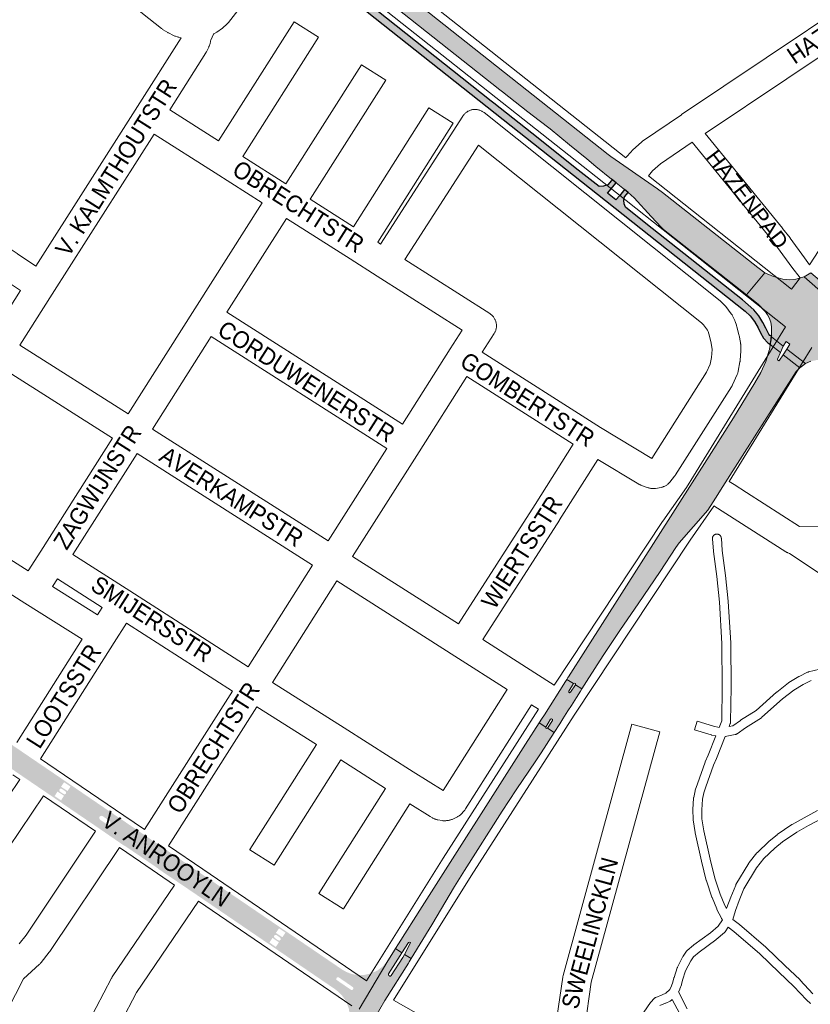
# Paper-space layout 'Layout1' of a CAD drawing. Header units: metres. Extents: x 123097 to 144122, y 392739 to 407589.
# Tile 402 of 510: x 135134 to 135491, y 399387 to 399831. Entities that reach past the tile are written whole.
import ezdxf
from ezdxf.enums import TextEntityAlignment as Align

# ---------------------------------------------------------------- set-up
doc = ezdxf.new("R2010")
doc.units = ezdxf.units.M
doc.header["$MEASUREMENT"] = 0
for name, color, linetype, lineweight in [('gs-anno-wegen algemeen tekst', 7, 'Continuous', 0), ('gs-knt-aanvullende hoofdweg', 7, 'Continuous', 0), ('gs-knt-fietspaden', 7, 'Continuous', 0), ('gs-knt-hoofdweg', 7, 'Continuous', 0), ('gs-knt-paden', 7, 'Continuous', 0), ('gs-knt-wegen algemeen', 7, 'Continuous', 0), ('ir-ARC-asfalt-hoofdwegen-te inspecteren', 5, 'Continuous', 0), ('ir-ARC-fietspaden naastliggend- te inspecteren', 1, 'Continuous', 0)]:
    doc.layers.add(name, color=color, linetype=linetype, lineweight=lineweight)
doc.styles.add('Style-Arial', font='arial.ttf')

psp = doc.layouts.get("Layout1")

# ---------------------------------------------------------------- hatches: boundary and pattern name
at = {"layer": 'ir-ARC-asfalt-hoofdwegen-te inspecteren', "linetype": 'Continuous', "lineweight": 13}
for points in [[(135406.86, 399754.231), (135408.412, 399752.86), (135411.229, 399750.414), (135418.911, 399742.021), (135423.481, 399737.028), (135424.432, 399736.128), (135461.896, 399706.684), (135470.169, 399716.668), (135466.95, 399719), (135423.984, 399752.82), (135421.666, 399754.538), (135400.677, 399769.129), (135400.064, 399769.528), (135399.481, 399769.961), (135268.482, 399873.757), (135262.585, 399866.216), (135265.148, 399865.665), (135267.57, 399864.663), (135269.774, 399863.244), (135277.15, 399857.403), (135350.573, 399799.234), (135351.749, 399798.302), (135363.159, 399789.253), (135368.329, 399785.374), (135373.219, 399781.515), (135381.981, 399774.42), (135389.781, 399768.032), (135393.959, 399764.611), (135401.01, 399758.939), (135403.047, 399757.285)], [(135498.627, 399677.118), (135508.046, 399689.583), (135506.961, 399690.774), (135505.411, 399693.267), (135504.406, 399696.026), (135503.988, 399698.932), (135503.982, 399699.906), (135504.042, 399700.77), (135499.103, 399704.936), (135497.897, 399703.597), (135497.311, 399703.137), (135496.683, 399702.735), (135496.351, 399702.672), (135496.051, 399702.826), (135495.91, 399703.133), (135495.988, 399703.462), (135497.715, 399706.174), (135487.851, 399714.864), (135484.164, 399713.724), (135481.194, 399713.455), (135478.22, 399713.678), (135474.107, 399714.937), (135470.169, 399716.668), (135461.896, 399706.684), (135467.323, 399702.302), (135470.425, 399699.032), (135471.369, 399697.718), (135472.116, 399696.283), (135472.774, 399694.288), (135473.181, 399692.228), (135473.186, 399688.561), (135473.104, 399687.711), (135478.452, 399683.471), (135479.772, 399685.593), (135481.416, 399684.438), (135479.986, 399682.208), (135488.473, 399675.666), (135490.877, 399676.687), (135493.431, 399677.232), (135496.042, 399677.282)], [(135499.599, 399709.163), (135490.954, 399716.623), (135489.445, 399715.668), (135487.851, 399714.864), (135497.715, 399706.174)], [(135472.601, 399684.258), (135477.209, 399680.597), (135478.452, 399683.471), (135473.104, 399687.711), (135472.978, 399686.394)], [(135488.473, 399675.666), (135479.986, 399682.208), (135478.407, 399679.662), (135485.927, 399673.748), (135487.062, 399674.685)], [(135385.151, 399524.991), (135386.998, 399527.884), (135387.594, 399528.822), (135384.693, 399530.756), (135382.523, 399527.305), (135382.073, 399527.071), (135381.641, 399527.338), (135381.648, 399527.845), (135383.822, 399531.24), (135380.82, 399533.12), (135380.232, 399532.197), (135370.691, 399517.22), (135369.364, 399515.136), (135368.334, 399513.517), (135371.281, 399511.641), (135373.5, 399515.152), (135373.918, 399515.316), (135374.312, 399515.101), (135374.401, 399514.661), (135372.11, 399511.091), (135375.096, 399509.18), (135377.623, 399513.129), (135378.991, 399515.301), (135381.321, 399518.971), (135382.851, 399521.361)], [(135362.18, 399503.85), (135315.622, 399430.729), (135304.825, 399413.772), (135303.48, 399411.659), (135306.35, 399409.776), (135309.434, 399414.342), (135309.806, 399414.627), (135310.213, 399414.395), (135310.157, 399413.93), (135307.617, 399408.992), (135310.583, 399407.157), (135319.861, 399422.38), (135330.061, 399439.66), (135334.581, 399446.93), (135351.601, 399473.71), (135357.891, 399483.29), (135366.763, 399496.374), (135369.222, 399500), (135375.096, 399509.18), (135372.11, 399511.091), (135371.683, 399510.935), (135371.304, 399511.187), (135371.281, 399511.641), (135368.334, 399513.517)], [(135310.583, 399407.157), (135307.617, 399408.992), (135306.829, 399407.693), (135301.615, 399399.477), (135301.313, 399399.252), (135300.939, 399399.294), (135300.507, 399399.576), (135300.293, 399399.895), (135300.367, 399400.272), (135305.549, 399408.486), (135306.35, 399409.776), (135303.48, 399411.659), (135302.593, 399410.266), (135300.005, 399406.203), (135287.2, 399384.331), (135282.507, 399376.316), (135285.511, 399374.78), (135286.641, 399376.93), (135287.371, 399378.28), (135288.671, 399377.59), (135287.96, 399376.24), (135286.841, 399374.11), (135289.951, 399372.52), (135291.151, 399374.77), (135294.204, 399380.353), (135298.742, 399388.267), (135309.321, 399405.093), (135309.719, 399405.741)]]:
    psp.add_hatch(color=5, dxfattribs=at).paths.add_polyline_path(points, flags=0)
at = {"layer": 'ir-ARC-asfalt-hoofdwegen-te inspecteren', "linetype": 'Continuous', "lineweight": 13, "extrusion": (0, 0, -1)}
psp.add_hatch(color=5, dxfattribs=at).paths.add_polyline_path([(-135389.248, 399546.344), (-135381.537, 399534.245), (-135381.334, 399533.926), (-135380.82, 399533.12), (-135383.822, 399531.24), (-135384.249, 399531.493), (-135384.682, 399531.252), (-135384.693, 399530.756), (-135387.594, 399528.822), (-135389.757, 399532.228), (-135393.472, 399538.112), (-135397.242, 399543.967), (-135405.027, 399555.703), (-135413.024, 399567.296), (-135422.935, 399581.839), (-135429.938, 399592.651), (-135431.478, 399594.729), (-135444.433, 399609.545), (-135446.833, 399613.217), (-135447.847, 399614.865), (-135451.17, 399620.126), (-135452.239, 399621.808), (-135484.248, 399672.147), (-135485.927, 399673.748), (-135478.407, 399679.662), (-135476.814, 399677.197), (-135476.395, 399676.926), (-135475.948, 399677.148), (-135475.908, 399677.645), (-135477.209, 399680.597), (-135472.601, 399684.258), (-135472.552, 399683.983), (-135472.192, 399682.061), (-135472.081, 399681.696), (-135470.525, 399676.555), (-135468.373, 399671.633), (-135465.655, 399667), (-135455.952, 399651.199), (-135446.073, 399635.508)], flags=0)
at = {"layer": 'ir-ARC-asfalt-hoofdwegen-te inspecteren', "linetype": 'Continuous', "lineweight": 13}
h = psp.add_hatch(color=5, dxfattribs=at)
h.paths.add_polyline_path([(135281.386, 399374.4), (135282.539, 399377.626), (135282.92, 399381.031), (135282.508, 399384.432), (135281.326, 399387.647), (135281.002, 399388.253), (135279.143, 399390.81), (135276.815, 399392.947), (135276.564, 399393.126), (135259.866, 399404.522), (135259.28, 399404.922), (135242.026, 399416.689), (135222.24, 399430.184), (135213.239, 399436.316), (135208.66, 399439.435), (135207.434, 399440.27), (135199.655, 399445.494), (135198.744, 399446.125), (135196.741, 399447.512), (135195.776, 399448.252), (135181.89, 399457.713), (135180.841, 399458.294), (135180.4, 399458.59), (135177.959, 399460.262), (135168.745, 399466.615), (135155.073, 399475.923), (135153.819, 399476.777), (135145.845, 399482.206), (135143.377, 399483.886), (135136.135, 399488.817), (135111.402, 399505.655), (135106.033, 399509.31), (135102.075, 399512.017), (135097.316, 399515.26), (135095.378, 399516.58), (135092.106, 399518.809), (135084.583, 399523.934), (135077.069, 399528.986), (135074.057, 399530.952), (135071.005, 399532.854), (135075.675, 399540.569), (135078.438, 399538.871), (135097.355, 399526.197), (135100.998, 399523.683), (135108.145, 399518.788), (135111.336, 399516.597), (135124.512, 399507.649), (135134.393, 399500.926), (135138.544, 399498.101), (135148.345, 399491.432), (135173.644, 399474.175), (135176.173, 399472.46), (135181.926, 399468.575), (135185.221, 399466.339), (135192.057, 399461.685), (135196.762, 399458.482), (135205.75, 399452.363), (135206.277, 399452.004), (135279.451, 399402.2), (135281.37, 399401.103), (135283.431, 399400.305), (135284.766, 399399.967), (135286.127, 399399.753), (135289.337, 399399.754), (135292.472, 399400.448), (135295.383, 399401.801), (135297.934, 399403.75), (135300.005, 399406.203), (135287.2, 399384.331), (135282.507, 399376.316)])
h.paths.add_polyline_path([(135251.173, 399415.272), (135250.608, 399415.395), (135248.931, 399416.525), (135248.63, 399417.207), (135249.061, 399417.815), (135249.804, 399417.757), (135251.457, 399416.636), (135251.777, 399416.154), (135251.659, 399415.587)], flags=16)
h.paths.add_polyline_path([(135154.328, 399481.286), (135153.77, 399481.408), (135152.075, 399482.561), (135151.788, 399483.218), (135152.191, 399483.811), (135152.908, 399483.785), (135154.603, 399482.631), (135154.921, 399482.157), (135154.806, 399481.597)], flags=16)
h.paths.add_polyline_path([(135174.114, 399467.541), (135173.349, 399467.716), (135172.922, 399468.005), (135170.699, 399469.513), (135170.266, 399469.807), (135169.844, 399470.442), (135169.998, 399471.188), (135170.636, 399471.604), (135171.381, 399471.444), (135171.823, 399471.147), (135174.035, 399469.663), (135174.456, 399469.381), (135174.914, 399468.743), (135174.771, 399467.971)], flags=16)
h.paths.add_polyline_path([(135283.621, 399392.93), (135282.303, 399393.834), (135280.31, 399395.2), (135276.898, 399397.539), (135276.819, 399398.145), (135277.173, 399398.644), (135277.771, 399398.77), (135281.131, 399396.454), (135283.127, 399395.079), (135284.389, 399394.209), (135284.53, 399393.612), (135284.215, 399393.086)], flags=16)
h.paths.add_polyline_path([(135252.472, 399416.789), (135249.567, 399418.754), (135250.966, 399420.822), (135253.871, 399418.857)], flags=16)
h.paths.add_polyline_path([(135249.533, 399412.445), (135246.628, 399414.41), (135248.027, 399416.478), (135250.932, 399414.513)], flags=16)
h.paths.add_polyline_path([(135155.567, 399482.763), (135152.637, 399484.676), (135153.972, 399486.721), (135156.902, 399484.808)], flags=16)
h.paths.add_polyline_path([(135152.65, 399478.564), (135149.72, 399480.477), (135151.055, 399482.522), (135153.985, 399480.609)], flags=16)
at = {"layer": 'ir-ARC-fietspaden naastliggend- te inspecteren', "linetype": 'Continuous', "lineweight": 30}
psp.add_hatch(color=1, dxfattribs=at).paths.add_polyline_path([(135401.01, 399758.939), (135401.159, 399758.588), (135400.993, 399758.244), (135399.342, 399756.297), (135397.419, 399755.687), (135395.407, 399755.527), (135385.981, 399762.982), (135365.019, 399779.561), (135347.865, 399793.171), (135346.69, 399794.104), (135265.282, 399858.694), (135257.672, 399864.732), (135257.404, 399864.964), (135255.42, 399862.556), (135394.717, 399752.143), (135461.332, 399699.363), (135463.593, 399697.124), (135465.515, 399694.588), (135467.058, 399691.806), (135468.113, 399689.553), (135469.536, 399687.083), (135471.515, 399685.031), (135472.337, 399684.467), (135472.552, 399683.983), (135472.978, 399686.394), (135473.186, 399688.561), (135472.837, 399688.168), (135472.334, 399688.322), (135471.898, 399688.991), (135470.512, 399691.59), (135469.272, 399694.186), (135467.43, 399697.145), (135465.221, 399699.841), (135462.683, 399702.229), (135460.011, 399704.347), (135416.506, 399738.829), (135407.233, 399746.179), (135406.644, 399747.704), (135406.511, 399749.333), (135406.843, 399750.934), (135408.412, 399752.86), (135406.86, 399754.231), (135404.679, 399751.469), (135402.915, 399749.599), (135399.223, 399752.559), (135403.047, 399757.285)], flags=0)

# ---------------------------------------------------------------- linework, layer by layer
at = {"layer": 'gs-knt-aanvullende hoofdweg', "color": 7, "linetype": 'Continuous', "flags": 128}
for points in [[(135094.759, 400021.005), (135107.459, 400008.534), (135113.864, 400001.632), (135117.091, 399999.127), (135117.202, 399999.039), (135127.978, 399990.341), (135128.103, 399990.237), (135149.273, 399972.379), (135149.397, 399972.273), (135159.595, 399963.284), (135204.735, 399928.629), (135204.777, 399928.596), (135233.467, 399906.246), (135233.514, 399906.21), (135262.026, 399883.633), (135407.416, 399768.506)], [(135479.467, 399692.296), (135403.189, 399752.694), (135257.855, 399867.777)], [(135417.632, 399760.416), (135482.179, 399709.306)], [(135375.118, 399530.546), (135423.949, 399604.364), (135424.06, 399604.527), (135434.755, 399619.807), (135438.009, 399624.897), (135473.9, 399683.246), (135479.467, 399692.296)], [(135491.359, 399682.96), (135486.693, 399675.376), (135454.117, 399622.416)], [(135447.195, 399611.388), (135447.151, 399611.323), (135436.422, 399595.995), (135384.15, 399516.976), (135337.668, 399444.463), (135302.606, 399388.325)], [(135290.382, 399397.107), (135324.952, 399452.457), (135324.999, 399452.532), (135368.013, 399519.634)]]:
    psp.add_lwpolyline(points, dxfattribs=at)
at = {"layer": 'gs-knt-fietspaden', "color": 7, "linetype": 'Continuous', "flags": 128}
for points in [[(135443.26, 399779.478), (135478.121, 399736.694), (135478.168, 399736.635), (135481.497, 399732.365), (135481.579, 399732.254), (135487.988, 399723.325), (135490.343, 399720.26)], [(135486.006, 399714.383), (135482.387, 399719.094), (135482.319, 399719.185), (135475.917, 399728.104), (135472.655, 399732.289), (135437.416, 399775.536)]]:
    psp.add_lwpolyline(points, dxfattribs=at)
at = {"layer": 'gs-knt-hoofdweg', "color": 7, "linetype": 'Continuous', "flags": 128}
for points in [[(135490.343, 399720.26), (135494.553, 399726.623)], [(135482.179, 399709.306), (135486.006, 399714.383)]]:
    psp.add_lwpolyline(points, dxfattribs=at)
at = {"layer": 'gs-knt-paden', "color": 7, "linetype": 'Continuous', "flags": 128}
psp.add_lwpolyline([(135415.539, 399383.029), (135418.578, 399387.325), (135418.627, 399387.393), (135418.679, 399387.459), (135418.734, 399387.522), (135420.158, 399389.099), (135420.221, 399389.166), (135420.288, 399389.23), (135420.357, 399389.291), (135420.429, 399389.348), (135420.503, 399389.403), (135420.58, 399389.453), (135420.659, 399389.501), (135420.74, 399389.544), (135420.823, 399389.584), (135420.908, 399389.62), (135423.818, 399390.776), (135425.475, 399391.525), (135427.304, 399393.237), (135428.06, 399394.874), (135428.645, 399396.566), (135429.125, 399398.454), (135429.145, 399398.527), (135429.168, 399398.599), (135430.654, 399403.024), (135430.679, 399403.094), (135430.706, 399403.163), (135430.736, 399403.231), (135430.769, 399403.298), (135433.208, 399408.075), (135433.248, 399408.149), (135433.29, 399408.221), (135433.336, 399408.291), (135434.813, 399410.463), (135434.864, 399410.535), (135434.918, 399410.604), (135434.975, 399410.67), (135435.034, 399410.735), (135435.097, 399410.796), (135435.162, 399410.855), (135437.905, 399413.222), (135437.972, 399413.277), (135438.04, 399413.329), (135445.674, 399418.847), (135449.109, 399421.806), (135451.072, 399424.618), (135450.662, 399425.297), (135450.632, 399425.348), (135450.603, 399425.4), (135448.51, 399429.376), (135448.48, 399429.435), (135448.452, 399429.495), (135448.426, 399429.557), (135446.303, 399434.792), (135446.284, 399434.843), (135446.282, 399434.847), (135446.281, 399434.851), (135446.262, 399434.902), (135443.775, 399442.24), (135443.751, 399442.317), (135443.73, 399442.394), (135441.538, 399451.103), (135441.524, 399451.16), (135438.701, 399463.919), (135438.69, 399463.975), (135438.68, 399464.032), (135437.762, 399469.7), (135437.751, 399469.773), (135437.744, 399469.847), (135437.739, 399469.921), (135437.736, 399469.995), (135437.68, 399474.309), (135437.681, 399474.382), (135437.684, 399474.456), (135437.991, 399479.553), (135437.997, 399479.627), (135438.005, 399479.702), (135438.017, 399479.775), (135438.031, 399479.849), (135438.681, 399482.916), (135438.698, 399482.991), (135438.719, 399483.066), (135438.742, 399483.14), (135439.689, 399485.954), (135439.7, 399485.985), (135443.175, 399495.777), (135443.2, 399495.844), (135443.227, 399495.91), (135444.582, 399499.009), (135448.013, 399507.673), (135446.086, 399508.033), (135446.011, 399508.049), (135445.936, 399508.068), (135445.861, 399508.089), (135438.452, 399510.384, -0.355173), (135438.445, 399510.395), (135439.629, 399514.218, -0.3551683), (135439.64, 399514.224), (135446.94, 399511.963), (135449.525, 399511.48), (135450.686, 399514.391), (135450.869, 399529.728), (135450.731, 399549.388), (135449.615, 399568.038), (135448.469, 399579.525), (135446.944, 399590.869), (135446.937, 399590.926), (135446.932, 399590.982), (135446.501, 399596.557), (135446.496, 399596.655), (135446.495, 399596.754), (135446.5, 399596.853), (135446.509, 399596.951), (135446.523, 399597.048), (135446.542, 399597.145), (135446.566, 399597.241), (135446.594, 399597.336), (135446.627, 399597.429), (135446.664, 399597.52), (135446.706, 399597.609), (135446.752, 399597.697), (135446.802, 399597.781), (135446.857, 399597.864), (135446.915, 399597.943), (135446.978, 399598.02), (135447.044, 399598.093), (135447.113, 399598.163), (135447.186, 399598.23), (135447.262, 399598.292), (135447.341, 399598.352), (135447.423, 399598.407), (135447.507, 399598.458), (135447.594, 399598.505), (135447.683, 399598.547), (135447.774, 399598.585), (135447.867, 399598.619), (135447.961, 399598.648), (135448.056, 399598.672), (135448.153, 399598.692), (135448.251, 399598.707), (135448.349, 399598.717), (135448.447, 399598.722), (135448.546, 399598.723), (135448.645, 399598.718), (135448.743, 399598.709), (135448.84, 399598.695), (135448.937, 399598.676), (135449.033, 399598.652), (135449.128, 399598.624), (135449.221, 399598.591), (135449.312, 399598.554), (135449.401, 399598.512), (135449.489, 399598.466), (135449.573, 399598.416), (135449.656, 399598.361), (135449.735, 399598.303), (135449.812, 399598.24), (135449.885, 399598.174), (135449.955, 399598.105), (135450.022, 399598.032), (135450.084, 399597.956), (135450.144, 399597.877), (135450.199, 399597.795), (135450.25, 399597.711), (135450.297, 399597.624), (135450.339, 399597.535), (135450.377, 399597.444), (135450.411, 399597.351), (135450.44, 399597.257), (135450.464, 399597.162), (135450.484, 399597.065), (135450.499, 399596.967), (135450.509, 399596.869), (135450.512, 399596.83), (135450.936, 399591.349), (135452.458, 399580.027), (135452.466, 399579.959), (135453.619, 399568.397), (135453.625, 399568.318), (135454.747, 399549.575), (135454.75, 399549.522), (135454.751, 399549.469), (135454.889, 399529.737), (135454.889, 399529.699), (135454.701, 399513.97), (135454.698, 399513.878), (135454.69, 399513.786), (135454.678, 399513.694), (135454.663, 399513.603), (135454.643, 399513.513), (135454.618, 399513.424), (135454.59, 399513.336), (135454.559, 399513.253), (135454.558, 399513.249), (135454.556, 399513.246)], format="xyb", dxfattribs=at)
for points in [[(135454.556, 399513.246), (135453.995, 399511.838), (135455.638, 399512.141), (135459.092, 399514.636), (135459.146, 399514.674), (135459.2, 399514.709), (135466.297, 399519.166), (135475.431, 399527.332), (135475.477, 399527.371), (135475.524, 399527.41), (135480.809, 399531.587), (135480.882, 399531.643), (135480.959, 399531.695), (135481.038, 399531.743), (135485.521, 399534.375), (135485.574, 399534.404), (135485.627, 399534.433), (135489.413, 399536.357), (135489.502, 399536.399), (135489.593, 399536.437), (135489.685, 399536.471), (135489.779, 399536.5), (135489.874, 399536.524), (135494.942, 399537.689)], [(135491.015, 399532.661), (135487.503, 399530.877), (135483.192, 399528.347), (135478.065, 399524.294), (135468.849, 399516.055), (135468.785, 399516), (135468.719, 399515.948), (135468.65, 399515.898), (135468.582, 399515.854), (135468.579, 399515.852), (135468.575, 399515.85)], [(135468.575, 399515.85), (135461.393, 399511.339), (135457.625, 399508.618), (135457.552, 399508.567), (135457.476, 399508.52), (135457.399, 399508.476), (135457.319, 399508.436), (135457.238, 399508.399), (135457.156, 399508.366), (135457.072, 399508.336), (135456.987, 399508.31), (135456.9, 399508.289), (135456.813, 399508.27), (135452.239, 399507.426), (135448.307, 399497.496), (135448.28, 399497.431), (135446.939, 399494.365), (135443.494, 399484.656), (135442.589, 399481.968), (135441.994, 399479.162), (135441.701, 399474.288), (135441.754, 399470.196), (135442.639, 399464.731), (135445.443, 399452.057), (135447.608, 399443.454), (135450.051, 399436.248), (135452.114, 399431.16), (135452.887, 399429.692), (135452.996, 399430.065), (135453.018, 399430.135), (135453.042, 399430.203), (135454.78, 399434.848), (135454.803, 399434.905), (135456.991, 399440.253), (135457.02, 399440.322), (135457.052, 399440.389), (135457.087, 399440.456), (135457.124, 399440.521), (135462.928, 399450.265), (135462.977, 399450.343), (135463.03, 399450.419), (135463.086, 399450.492), (135466.588, 399454.866), (135466.643, 399454.931), (135466.701, 399454.995), (135466.762, 399455.056), (135471.887, 399459.999), (135471.957, 399460.063), (135472.03, 399460.124), (135475.643, 399463.001), (135475.7, 399463.045), (135475.759, 399463.087), (135482.329, 399467.588), (135482.402, 399467.636), (135482.477, 399467.68), (135487.855, 399470.716), (135487.895, 399470.738), (135493.832, 399473.915)], [(135495.777, 399470.396), (135489.811, 399467.204), (135484.529, 399464.223), (135478.091, 399459.812), (135474.609, 399457.039), (135469.645, 399452.252), (135466.311, 399448.088), (135460.655, 399438.592), (135458.535, 399433.411), (135456.833, 399428.863), (135455.649, 399424.829), (135458.649, 399422.543), (135458.695, 399422.506), (135458.74, 399422.469), (135470.605, 399412.275), (135470.649, 399412.235), (135470.693, 399412.195), (135479.202, 399403.962), (135486.03, 399397.498), (135486.072, 399397.456), (135486.114, 399397.413), (135491.854, 399391.296)], [(135490.701, 399386.713), (135490.528, 399387.015), (135489.046, 399388.419), (135489.004, 399388.46), (135488.963, 399388.503), (135483.223, 399394.619), (135476.43, 399401.05), (135476.414, 399401.065), (135467.94, 399409.264), (135456.165, 399419.381), (135453.655, 399421.295), (135452.26, 399419.297), (135452.211, 399419.23), (135452.158, 399419.164), (135452.104, 399419.101), (135452.046, 399419.04), (135451.986, 399418.981), (135451.924, 399418.925), (135448.233, 399415.745), (135448.167, 399415.691), (135448.099, 399415.639), (135440.466, 399410.122), (135437.988, 399407.984), (135436.731, 399406.135), (135434.417, 399401.603), (135433.002, 399397.391), (135432.52, 399395.494), (135432.498, 399395.413), (135432.472, 399395.333), (135431.827, 399393.466), (135431.804, 399393.403), (135431.779, 399393.34), (135431.752, 399393.279), (135431.198, 399392.081), (135435.086, 399384.448)], [(135431.721, 399382.195), (135428.386, 399388.743), (135427.98, 399388.363), (135427.91, 399388.3), (135427.836, 399388.241), (135427.761, 399388.185), (135427.682, 399388.132), (135427.601, 399388.084), (135427.519, 399388.039), (135427.434, 399387.998), (135425.431, 399387.093), (135425.345, 399387.057), (135422.828, 399386.057)]]:
    psp.add_lwpolyline(points, dxfattribs=at)
at = {"layer": 'gs-knt-wegen algemeen', "color": 7, "linetype": 'Continuous', "flags": 128}
for points in [[(135407.416, 399768.506), (135407.476, 399768.579), (135409.944, 399771.409), (135410.115, 399771.598), (135410.294, 399771.78), (135410.479, 399771.954), (135414.669, 399775.751), (135414.898, 399775.948), (135415.136, 399776.136), (135415.383, 399776.312), (135432.546, 399787.967), (135432.574, 399787.986), (135546.74, 399864.634), (135546.965, 399864.778), (135547.195, 399864.913), (135560.565, 399872.38), (135560.754, 399872.481), (135568.183, 399876.315), (135571.654, 399878.321), (135626.238, 399924.209), (135632.157, 399929.962), (135635.511, 399933.861), (135637.257, 399936.798), (135637.882, 399938.163)], [(135206.872, 399822.672), (135205.77, 399822.898), (135205.492, 399822.961), (135205.218, 399823.036), (135204.947, 399823.124), (135204.26, 399823.362), (135203.974, 399823.468), (135203.694, 399823.588), (135203.42, 399823.721), (135201.178, 399824.871), (135201.027, 399824.95), (135200.879, 399825.034), (135198.706, 399826.296), (135198.44, 399826.46), (135198.181, 399826.636), (135197.931, 399826.825), (135149.94, 399864.895), (135142.908, 399870.133), (135139.486, 399872.549), (135125.885, 399849.461)], [(135255.807, 399865.145), (135228.149, 399829.608), (135227.968, 399829.385), (135227.777, 399829.17), (135227.577, 399828.964), (135227.367, 399828.768), (135225.604, 399827.181), (135225.439, 399827.036), (135225.268, 399826.898), (135225.093, 399826.765), (135223.375, 399825.508), (135223.116, 399825.328), (135222.848, 399825.16), (135221.6, 399824.421), (135221.354, 399824.283), (135220.155, 399821.663), (135220.124, 399821.356), (135220.079, 399821.049), (135220.019, 399820.744), (135219.945, 399820.443), (135219.856, 399820.145), (135219.469, 399818.95), (135219.37, 399818.666), (135219.257, 399818.386), (135219.132, 399818.112), (135218.387, 399816.578), (135218.274, 399816.356), (135218.153, 399816.139), (135218.023, 399815.927), (135201.643, 399790.186)], [(135553.776, 399853.675), (135443.26, 399779.478)], [(135141.276, 399719.575), (135187.165, 399791.686), (135206.838, 399822.602), (135206.872, 399822.672)], [(135296.82, 399729.56), (135333.921, 399787.354), (135334.095, 399787.612), (135334.281, 399787.861), (135334.48, 399788.101), (135334.689, 399788.331), (135334.909, 399788.551), (135335.14, 399788.76), (135335.38, 399788.958), (135335.629, 399789.144), (135335.887, 399789.318), (135336.153, 399789.48), (135336.426, 399789.629), (135336.706, 399789.764), (135336.993, 399789.886), (135337.284, 399789.994), (135337.581, 399790.088), (135337.882, 399790.168), (135338.186, 399790.233), (135338.493, 399790.284), (135338.802, 399790.32), (135339.113, 399790.341), (135339.424, 399790.347), (135339.735, 399790.338), (135340.045, 399790.315), (135340.354, 399790.276), (135340.661, 399790.224), (135340.965, 399790.156), (135341.265, 399790.074), (135341.561, 399789.978), (135341.852, 399789.867), (135342.137, 399789.743), (135342.416, 399789.606), (135342.689, 399789.455), (135342.953, 399789.291), (135343.21, 399789.115), (135343.458, 399788.927)], [(135343.458, 399788.927), (135449.923, 399704.03), (135450.116, 399703.869), (135450.304, 399703.701), (135450.484, 399703.526), (135451.952, 399702.047), (135452.146, 399701.843), (135452.331, 399701.631), (135452.506, 399701.411), (135455.008, 399698.135), (135455.172, 399697.91), (135455.326, 399697.679), (135455.47, 399697.441), (135455.604, 399697.197), (135455.728, 399696.947), (135456.488, 399695.325), (135456.58, 399695.12), (135456.665, 399694.911), (135456.742, 399694.7), (135457.33, 399693.008), (135457.423, 399692.72), (135457.502, 399692.428), (135458.452, 399688.572), (135458.515, 399688.289), (135459.147, 399685.123), (135459.191, 399684.88), (135459.225, 399684.635), (135459.251, 399684.389), (135459.266, 399684.142), (135459.354, 399682.191), (135459.361, 399681.925), (135459.357, 399681.659), (135459.341, 399681.394), (135459.006, 399677.083), (135458.984, 399676.849), (135458.953, 399676.616), (135458.914, 399676.385), (135458.133, 399672.229), (135458.071, 399671.935), (135457.995, 399671.643), (135457.906, 399671.356), (135457.803, 399671.074), (135457.688, 399670.796), (135455.599, 399666.077), (135455.496, 399665.857), (135455.386, 399665.641), (135455.268, 399665.429), (135455.141, 399665.222), (135429.857, 399625.409), (135429.717, 399625.198), (135429.569, 399624.992), (135429.413, 399624.792), (135427.216, 399622.09), (135427.015, 399621.855), (135426.803, 399621.629), (135426.581, 399621.414), (135426.349, 399621.209), (135426.107, 399621.016), (135425.856, 399620.835), (135425.597, 399620.665), (135425.33, 399620.508), (135425.056, 399620.364), (135424.776, 399620.233), (135424.489, 399620.116), (135424.198, 399620.013), (135423.902, 399619.923), (135423.601, 399619.847), (135423.298, 399619.786), (135420.848, 399619.353), (135420.549, 399619.308), (135420.249, 399619.276), (135419.947, 399619.258), (135419.645, 399619.254), (135419.343, 399619.265), (135419.041, 399619.289), (135418.742, 399619.327), (135418.444, 399619.379), (135418.149, 399619.445), (135417.857, 399619.525), (135417.57, 399619.618), (135414.472, 399620.699), (135414.223, 399620.792), (135413.977, 399620.895), (135413.736, 399621.008), (135413.499, 399621.131), (135413.268, 399621.263), (135394.731, 399632.388)], [(135194.653, 399779.201), (135148.659, 399706.926), (135134.092, 399684.035)], [(135243.351, 399748.182), (135222.196, 399761.657), (135194.653, 399779.201)], [(135342.686, 399680.742), (135396.05, 399646.781), (135419.188, 399632.895), (135443.89, 399671.792), (135445.476, 399675.376), (135446.053, 399678.443), (135446.33, 399682.004), (135446.282, 399683.061), (135445.775, 399685.598), (135444.932, 399689.02), (135444.555, 399690.107), (135444.235, 399690.79), (135442.414, 399693.175), (135441.51, 399694.086), (135340.98, 399774.25), (135307.802, 399722.566)], [(135437.416, 399775.536), (135423.074, 399765.796), (135419.505, 399762.563), (135417.632, 399760.416)], [(135182.9, 399653.002), (135212.935, 399700.292), (135243.351, 399748.182)], [(135254.332, 399741.188), (135227.411, 399698.8)], [(135306.644, 399648.329), (135328.208, 399682.237), (135333.591, 399690.702), (135295.297, 399715.094), (135283.075, 399722.879), (135254.332, 399741.188)], [(135104.946, 399735.399), (135109.497, 399734.702), (135109.686, 399734.67), (135109.874, 399734.632), (135113.145, 399733.932), (135113.316, 399733.893), (135113.485, 399733.849), (135116.258, 399733.097), (135116.456, 399733.04), (135116.652, 399732.977), (135120.268, 399731.746), (135120.55, 399731.642), (135120.827, 399731.526), (135126.933, 399728.796), (135127.171, 399728.684), (135127.405, 399728.562), (135129.691, 399727.309), (135129.889, 399727.196), (135130.083, 399727.076), (135132.851, 399725.295), (135132.988, 399725.205), (135141.276, 399719.575)], [(135134.283, 399708.586), (135125.74, 399714.389), (135123.233, 399716.001), (135121.378, 399717.018), (135115.787, 399719.517), (135112.651, 399720.585), (135110.246, 399721.237), (135107.334, 399721.861), (135101.036, 399722.827), (135062.019, 399728.61), (135048.611, 399730.598)], [(135307.802, 399722.566), (135346.072, 399698.189), (135346.337, 399698.011), (135346.594, 399697.82), (135346.84, 399697.616), (135347.076, 399697.401), (135347.301, 399697.175), (135347.515, 399696.938), (135347.717, 399696.69), (135347.907, 399696.433), (135348.083, 399696.167), (135348.247, 399695.893), (135348.397, 399695.611), (135348.533, 399695.322), (135348.654, 399695.027), (135348.761, 399694.726), (135348.853, 399694.42), (135348.93, 399694.11), (135348.992, 399693.796), (135349.038, 399693.481), (135349.068, 399693.163), (135349.083, 399692.843), (135349.083, 399692.524), (135349.066, 399692.205), (135349.034, 399691.887), (135348.987, 399691.571), (135348.924, 399691.258), (135348.846, 399690.949), (135348.752, 399690.643), (135348.644, 399690.343), (135348.521, 399690.048), (135348.384, 399689.76), (135348.233, 399689.478), (135348.068, 399689.205), (135342.686, 399680.742)], [(135098.495, 399652.347), (135119.612, 399685.531), (135134.283, 399708.586)], [(135227.411, 399698.8), (135306.644, 399648.329)], [(135220.43, 399687.809), (135193.887, 399646.016)], [(135299.658, 399637.343), (135220.43, 399687.809)], [(135134.092, 399684.035), (135182.9, 399653.002)], [(135175.919, 399642.012), (135127.103, 399673.051)], [(135335.7, 399669.756), (135314.135, 399635.846), (135284.113, 399588.634)], [(135383.657, 399639.235), (135335.7, 399669.756)], [(135193.887, 399646.016), (135273.131, 399595.63)], [(135143.484, 399590.942), (135175.919, 399642.012)], [(135273.131, 399595.63), (135299.658, 399637.343)], [(135331.879, 399558.145), (135366.493, 399612.08), (135383.657, 399639.235)], [(135186.906, 399635.026), (135157.957, 399589.445)], [(135266.145, 399584.644), (135186.906, 399635.026)], [(135394.731, 399632.388), (135377.487, 399605.105), (135377.463, 399605.067), (135342.854, 399551.14)], [(135454.117, 399622.416), (135456.267, 399621.046), (135461.836, 399617.496), (135461.84, 399617.494), (135461.843, 399617.492)], [(135461.843, 399617.492), (135485.828, 399602.206), (135507.948, 399602.253)], [(135088.981, 399613.145), (135137.85, 399582.072), (135143.48, 399590.936)], [(135498.769, 399578.303), (135481.279, 399589.929), (135480.584, 399590.221), (135480.331, 399590.333), (135480.083, 399590.457), (135479.84, 399590.59), (135479.603, 399590.734), (135447.195, 399611.388)], [(135162.102, 399551.221), (135136.36, 399567.59), (135081.991, 399602.161)], [(135143.48, 399590.936), (135143.482, 399590.939), (135143.484, 399590.942)], [(135143.48, 399590.936), (135143.482, 399590.939), (135143.484, 399590.942)], [(135157.957, 399589.445), (135183.683, 399573.047), (135236.995, 399538.802)], [(135284.113, 399588.634), (135331.879, 399558.145)], [(135236.995, 399538.802), (135266.145, 399584.644)], [(135148.837, 399575.085), (135169.069, 399562.22), (135171.192, 399565.57), (135150.977, 399578.455), (135148.837, 399575.085)], [(135277.126, 399577.648), (135247.969, 399531.795)], [(135325.003, 399483.006), (135353.92, 399528.63), (135330.347, 399543.677), (135277.126, 399577.648)], [(135230.008, 399527.815), (135182.159, 399558.552), (135176.58, 399549.746)], [(135132.63, 399504.698), (135162.102, 399551.221)], [(135342.854, 399551.14), (135366.396, 399536.113), (135375.118, 399530.546)], [(135176.576, 399549.74), (135143.392, 399497.358)], [(135176.58, 399549.746), (135176.578, 399549.743), (135176.576, 399549.74)], [(135176.58, 399549.746), (135176.578, 399549.743), (135176.576, 399549.74)], [(135247.969, 399531.795), (135280.308, 399511.27), (135280.312, 399511.268), (135280.314, 399511.266)], [(135190.296, 399465.368), (135230.008, 399527.815)], [(135240.982, 399520.808), (135201.058, 399458.028)], [(135368.013, 399519.634), (135364.895, 399521.625), (135335.144, 399474.687), (135334.977, 399474.436), (135334.798, 399474.192), (135334.608, 399473.958), (135334.407, 399473.732), (135333.149, 399472.383), (135332.93, 399472.159), (135332.7, 399471.946), (135332.461, 399471.744), (135332.212, 399471.554), (135331.954, 399471.376), (135331.688, 399471.211), (135331.414, 399471.059), (135331.133, 399470.92), (135329.331, 399470.082), (135329.075, 399469.97), (135328.814, 399469.868), (135328.55, 399469.778), (135328.281, 399469.7), (135328.01, 399469.633), (135327.735, 399469.577), (135327.459, 399469.534), (135326.469, 399469.4), (135326.192, 399469.368), (135325.913, 399469.349), (135325.634, 399469.341), (135325.355, 399469.346), (135325.076, 399469.362), (135324.798, 399469.39), (135324.522, 399469.43), (135322.561, 399469.758), (135322.281, 399469.812), (135322.004, 399469.877), (135321.729, 399469.954), (135321.458, 399470.044), (135321.192, 399470.145), (135320.93, 399470.258), (135320.673, 399470.382), (135320.422, 399470.518), (135320.177, 399470.664), (135319.118, 399471.328)], [(135280.314, 399511.266), (135311.468, 399491.495), (135325.003, 399483.006)], [(135143.392, 399497.358), (135146.73, 399495.081), (135180.908, 399471.771), (135190.296, 399465.368)], [(135102.276, 399440.997), (135134.037, 399487.978), (135130.857, 399490.147)], [(135319.118, 399471.328), (135319.115, 399471.33), (135319.112, 399471.332)], [(135319.118, 399471.328), (135319.115, 399471.33), (135319.112, 399471.332)], [(135201.058, 399458.028), (135216.588, 399447.436), (135290.382, 399397.107)], [(135120.025, 399291.881), (135165.026, 399378.515), (135165.031, 399378.524), (135165.036, 399378.533), (135175.357, 399398.253), (135175.477, 399398.47), (135175.604, 399398.683), (135175.739, 399398.891), (135203.885, 399440.34)], [(135214.641, 399433.004), (135186.72, 399391.885), (135179.603, 399378.288)], [(135283.806, 399385.832), (135214.641, 399433.004)]]:
    psp.add_lwpolyline(points, dxfattribs=at)
for points in [[(135201.643, 399790.186), (135223.692, 399776.141), (135257.795, 399829.852, -0.3541876), (135257.807, 399829.855), (135268.783, 399822.886, -0.3541868), (135268.786, 399822.874)], [(135268.786, 399822.874), (135234.673, 399769.146), (135254.056, 399756.8), (135288.187, 399810.46, -0.3541339), (135288.199, 399810.464), (135299.17, 399803.486, -0.3541319), (135299.174, 399803.474), (135265.038, 399749.805), (135284.558, 399737.372), (135318.512, 399791.13, -0.3543478), (135318.524, 399791.133), (135329.517, 399784.19, -0.3543478), (135329.521, 399784.178), (135295.539, 399730.377), (135296.82, 399729.56)], [(135319.112, 399471.332), (135310.026, 399477.03), (135279.998, 399429.607, -0.385161), (135279.984, 399429.604), (135269.001, 399436.559, -0.3851617), (135268.998, 399436.572), (135299.015, 399483.977), (135278.836, 399496.784), (135248.782, 399449.339, -0.3851587), (135248.769, 399449.336), (135237.786, 399456.293, -0.3851579), (135237.783, 399456.306), (135267.843, 399503.761), (135240.982, 399520.808)], [(135302.606, 399388.325), (135320.674, 399378.199), (135322.294, 399377.413), (135324.073, 399376.806), (135373.827, 399363.196), (135375.756, 399376.385), (135379.037, 399398.822), (135379.08, 399399.082), (135379.134, 399399.34), (135379.198, 399399.596), (135410.155, 399512.869, -0.3845682), (135410.167, 399512.875), (135422.708, 399509.448, -0.3845684), (135422.715, 399509.436), (135391.862, 399396.546), (135388.87, 399376.081)], [(135133.801, 399413.884), (135136.835, 399417.79), (135168.238, 399464.653), (135144.794, 399480.642), (135113.062, 399433.704, -0.384713)], [(135203.885, 399440.34), (135188.514, 399450.824), (135178.994, 399457.316), (135147.524, 399410.353), (135147.394, 399410.166), (135147.257, 399409.984), (135143.734, 399405.448), (135143.555, 399405.227), (135143.367, 399405.015), (135143.17, 399404.811), (135142.963, 399404.616), (135135.732, 399398.066), (135124.66, 399376.81, -0.3693102)]]:
    psp.add_lwpolyline(points, format="xyb", dxfattribs=at)
at = {"layer": 'ir-ARC-asfalt-hoofdwegen-te inspecteren', "color": 5, "linetype": 'Continuous', "lineweight": 13}
for points in [[(135277.15, 399857.403), (135350.573, 399799.234), (135351.749, 399798.302), (135363.159, 399789.253), (135368.329, 399785.374), (135373.219, 399781.515), (135381.981, 399774.42), (135389.781, 399768.032), (135393.959, 399764.611), (135401.01, 399758.939), (135403.047, 399757.285), (135406.86, 399754.231), (135408.412, 399752.86), (135411.229, 399750.414), (135418.911, 399742.021), (135423.481, 399737.028), (135424.432, 399736.128), (135461.896, 399706.684), (135470.169, 399716.668), (135466.95, 399719), (135423.984, 399752.82), (135421.666, 399754.538), (135400.677, 399769.129), (135400.064, 399769.528), (135399.481, 399769.961), (135268.482, 399873.757)], [(135294.204, 399380.353), (135298.742, 399388.267), (135309.321, 399405.093), (135309.719, 399405.741), (135310.583, 399407.157), (135307.617, 399408.992), (135306.829, 399407.693), (135301.615, 399399.477), (135301.313, 399399.252), (135300.939, 399399.294), (135300.507, 399399.576), (135300.293, 399399.895), (135300.367, 399400.272), (135305.549, 399408.486), (135306.35, 399409.776), (135303.48, 399411.659), (135302.593, 399410.266), (135300.005, 399406.203), (135287.2, 399384.331)]]:
    psp.add_lwpolyline(points, dxfattribs=at)
at = {"layer": 'ir-ARC-asfalt-hoofdwegen-te inspecteren', "color": 5, "linetype": 'Continuous', "lineweight": 13, "flags": 128}
psp.add_lwpolyline([(135497.715, 399706.174), (135487.851, 399714.864), (135484.164, 399713.724), (135481.194, 399713.455), (135478.22, 399713.678), (135474.107, 399714.937), (135470.169, 399716.668), (135461.896, 399706.684), (135467.323, 399702.302), (135470.425, 399699.032), (135471.369, 399697.718), (135472.116, 399696.283), (135472.774, 399694.288), (135473.181, 399692.228), (135473.186, 399688.561), (135473.104, 399687.711), (135478.452, 399683.471), (135479.772, 399685.593), (135481.416, 399684.438), (135479.986, 399682.208), (135488.473, 399675.666), (135490.877, 399676.687)], dxfattribs=at)
at = {"layer": 'ir-ARC-asfalt-hoofdwegen-te inspecteren', "color": 5, "linetype": 'Continuous', "lineweight": 13}
for points in [[(135499.599, 399709.163), (135490.954, 399716.623), (135489.445, 399715.668), (135487.851, 399714.864), (135497.715, 399706.174)], [(135472.601, 399684.258), (135477.209, 399680.597), (135478.452, 399683.471), (135473.104, 399687.711), (135472.978, 399686.394)], [(135488.473, 399675.666), (135479.986, 399682.208), (135478.407, 399679.662), (135485.927, 399673.748), (135487.062, 399674.685)]]:
    psp.add_lwpolyline(points, close=True, dxfattribs=at)
at = {"layer": 'ir-ARC-asfalt-hoofdwegen-te inspecteren', "color": 5, "linetype": 'Continuous', "lineweight": 13, "flags": 128}
for points in [[(135389.248, 399546.344), (135381.537, 399534.245), (135381.334, 399533.926), (135380.82, 399533.12), (135383.822, 399531.24), (135384.249, 399531.493), (135384.682, 399531.252), (135384.693, 399530.756), (135387.594, 399528.822), (135389.757, 399532.228), (135393.472, 399538.112), (135397.242, 399543.967), (135405.027, 399555.703), (135413.024, 399567.296), (135422.935, 399581.839), (135429.938, 399592.651), (135431.478, 399594.729), (135444.433, 399609.545), (135446.833, 399613.217), (135447.847, 399614.865), (135451.17, 399620.126), (135452.239, 399621.808), (135484.248, 399672.147), (135485.927, 399673.748), (135478.407, 399679.662), (135476.814, 399677.197), (135476.395, 399676.926), (135475.948, 399677.148), (135475.908, 399677.645), (135477.209, 399680.597), (135472.601, 399684.258), (135472.552, 399683.983), (135472.192, 399682.061), (135472.081, 399681.696), (135470.525, 399676.555), (135468.373, 399671.633), (135465.655, 399667), (135455.952, 399651.199), (135446.073, 399635.508)], [(135385.151, 399524.991), (135386.998, 399527.884), (135387.594, 399528.822), (135384.693, 399530.756), (135382.523, 399527.305), (135382.073, 399527.071), (135381.641, 399527.338), (135381.648, 399527.845), (135383.822, 399531.24), (135380.82, 399533.12), (135380.232, 399532.197), (135370.691, 399517.22), (135369.364, 399515.136), (135368.334, 399513.517), (135371.281, 399511.641), (135373.5, 399515.152), (135373.918, 399515.316), (135374.312, 399515.101), (135374.401, 399514.661), (135372.11, 399511.091), (135375.096, 399509.18), (135377.623, 399513.129), (135378.991, 399515.301), (135381.321, 399518.971), (135382.851, 399521.361)], [(135362.18, 399503.85), (135315.622, 399430.729), (135304.825, 399413.772), (135303.48, 399411.659), (135306.35, 399409.776), (135309.434, 399414.342), (135309.806, 399414.627), (135310.213, 399414.395), (135310.157, 399413.93), (135307.617, 399408.992), (135310.583, 399407.157), (135319.861, 399422.38), (135330.061, 399439.66), (135334.581, 399446.93), (135351.601, 399473.71), (135357.891, 399483.29), (135366.763, 399496.374), (135369.222, 399500), (135375.096, 399509.18), (135372.11, 399511.091), (135371.683, 399510.935), (135371.304, 399511.187), (135371.281, 399511.641), (135368.334, 399513.517)]]:
    psp.add_lwpolyline(points, close=True, dxfattribs=at)
at = {"layer": 'ir-ARC-fietspaden naastliggend- te inspecteren', "color": 1, "linetype": 'Continuous', "lineweight": 30}
psp.add_lwpolyline([(135255.42, 399862.556), (135394.717, 399752.143), (135461.332, 399699.363), (135463.593, 399697.124), (135465.515, 399694.588), (135467.058, 399691.806), (135468.113, 399689.553), (135469.536, 399687.083), (135471.515, 399685.031), (135472.337, 399684.467), (135472.552, 399683.983), (135472.978, 399686.394), (135473.186, 399688.561), (135472.837, 399688.168), (135472.334, 399688.322), (135471.898, 399688.991), (135470.512, 399691.59), (135469.272, 399694.186), (135467.43, 399697.145), (135465.221, 399699.841), (135462.683, 399702.229), (135460.011, 399704.347), (135416.506, 399738.829), (135407.233, 399746.179), (135406.644, 399747.704), (135406.511, 399749.333), (135406.843, 399750.934), (135408.412, 399752.86), (135406.86, 399754.231), (135404.679, 399751.469), (135402.915, 399749.599), (135399.223, 399752.559), (135403.047, 399757.285), (135401.01, 399758.939), (135401.159, 399758.588), (135400.993, 399758.244), (135399.342, 399756.297), (135397.419, 399755.687), (135395.407, 399755.527), (135385.981, 399762.982), (135365.019, 399779.561), (135347.865, 399793.171), (135346.69, 399794.104), (135265.282, 399858.694)], dxfattribs=at)

# ---------------------------------------------------------------- texts
at = {"layer": 'gs-anno-wegen algemeen tekst', "color": 7, "style": 'Style-Arial', "width": 0.909091}
for s, rotation, p in [('HAZENNEST-WEST', 34.04225, (135519.001, 399839.067)), ('V. KALMTHOUTSTR', 57.57933, (135177.404, 399764.151)), ('OBRECHTSTR', 327.55071, (135259.734, 399746.539)), ('CORDUWENERSTR', 327.50379, (135263.373, 399667.635)), ('GOMBERTSTR', 327.38301, (135363.097, 399659.5)), ('ZAGWIJNSTR', 57.57933, (135168.995, 399619.962)), ('AVERKAMPSTR', 327.55071, (135229.566, 399615.605)), ('WIERTSSTR', 57.44883, (135360.499, 399590.559)), ('SMIJERSSTR', 327.38301, (135193.572, 399560.42)), ('LOOTSSTR', 57.6459, (135153.825, 399525.627)), ('OBRECHTSTR', 57.54805, (135221.346, 399502.341)), ('V. ANROOYLN', 325.70504, (135200.065, 399452.067)), ('SWEELINCKLN', 74.71436, (135391.157, 399418.663))]:
    psp.add_text(s, height=7.7, rotation=rotation, dxfattribs=at).set_placement(p, align=Align.MIDDLE_CENTER)
at = {"layer": 'gs-knt-fietspaden', "color": 7, "linetype": 'Continuous', "style": 'Style-Arial'}
psp.add_text('HAZENPAD', height=7, rotation=307.50599, dxfattribs=at).set_placement((135462.297, 399749.83), align=Align.MIDDLE_CENTER)

doc.saveas('drawing.dxf')
